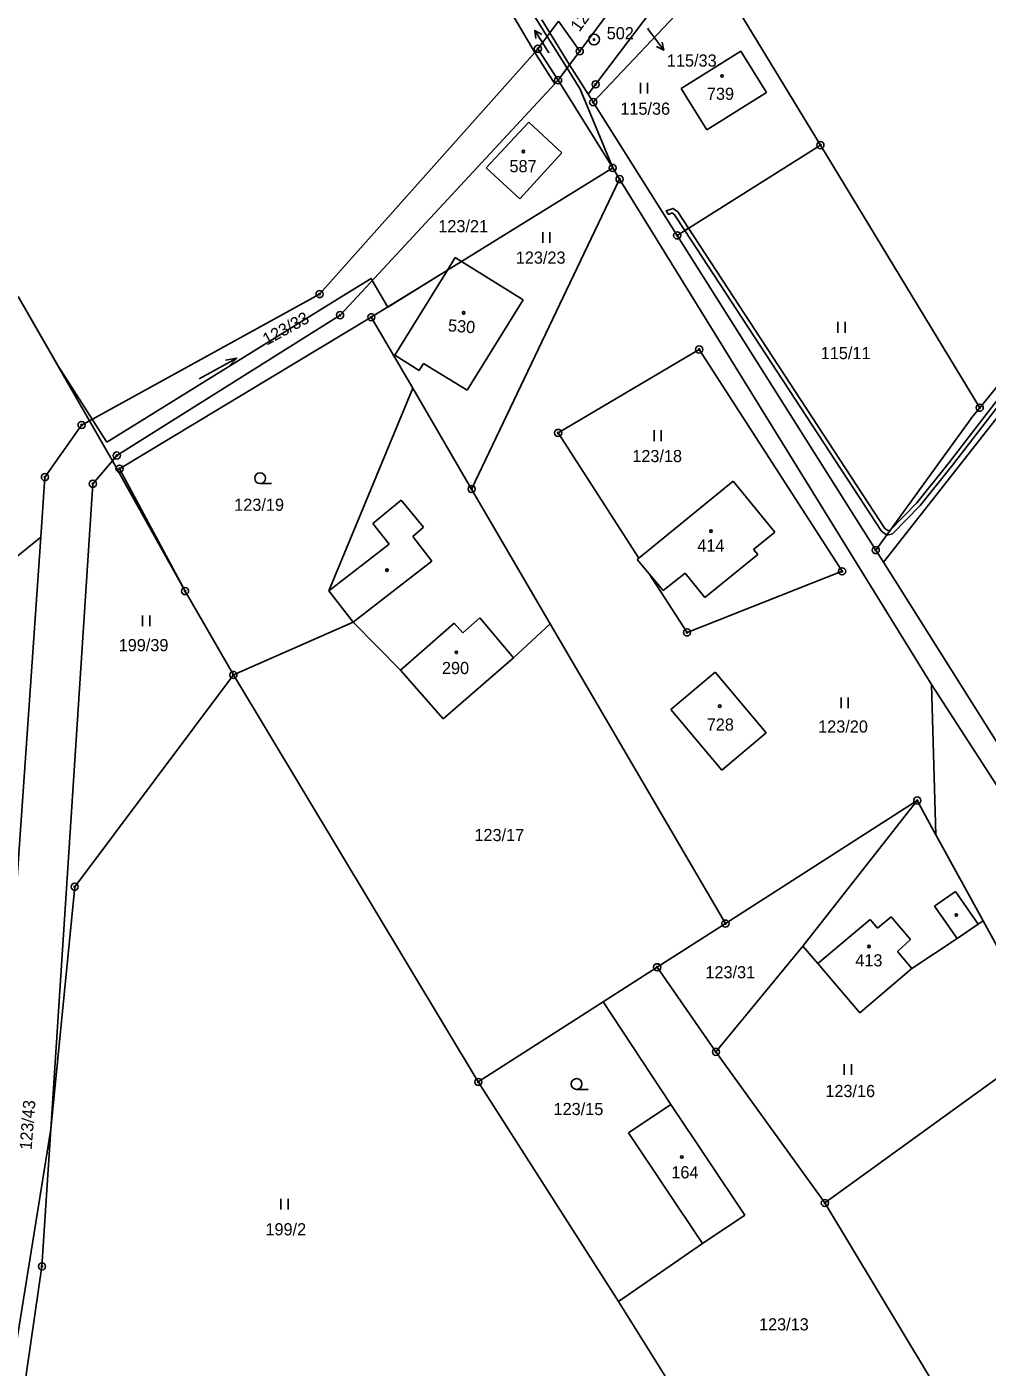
# Model space of a CAD drawing. Extents: x -445050 to -440454, y -1134563 to -1129741.
# Drawn here: x -442032 to -441897.8, y -1130415.4 to -1130227.9 of the extents above; entities that cross this region are included whole.
import ezdxf

# ---------------------------------------------------------------- set-up
doc = ezdxf.new("R2010")
doc.units = 0
for name, color, linetype in [('Vrstva 1', 7, 'Continuous'), ('Vrstva 16', 7, 'Continuous'), ('Vrstva 17', 7, 'Continuous'), ('Vrstva 18', 7, 'Continuous'), ('Vrstva 19', 7, 'Continuous'), ('Vrstva 24', 7, 'Continuous'), ('Vrstva 25', 7, 'Continuous'), ('Vrstva 3', 7, 'Continuous'), ('Vrstva 30', 7, 'Continuous'), ('Vrstva 37', 7, 'Continuous'), ('Vrstva 4', 7, 'Continuous'), ('Vrstva 52', 7, 'Continuous'), ('Vrstva 6', 7, 'Continuous')]:
    doc.layers.add(name, color=color, linetype=linetype)

msp = doc.modelspace()

# ---------------------------------------------------------------- linework, layer by layer
at = {"layer": 'Vrstva 1'}
for p, q in [((-441935.72, -1130220.33), (-441952.82, -1130238.48)), ((-441921.07, -1130244.48), (-441935.72, -1130220.33)), ((-441940.53, -1130236.54), (-441932.18, -1130231.35)), ((-441932.18, -1130231.35), (-441928.58, -1130237.14)), ((-441936.93, -1130242.33), (-441940.53, -1130236.54)), ((-441953.52, -1130237.36), (-441952.82, -1130238.48)), ((-441928.58, -1130237.14), (-441936.93, -1130242.33)), ((-441952.82, -1130238.48), (-441941.08, -1130257.1)), ((-441941.08, -1130257.1), (-441921.07, -1130244.48)), ((-441898.8, -1130281.2), (-441921.07, -1130244.48)), ((-441941.08, -1130257.1), (-441913.33, -1130301.11)), ((-441899.75, -1130282.37), (-441898.8, -1130281.2)), ((-441913.33, -1130301.11), (-441899.75, -1130282.37)), ((-441935.79, -1130318.18), (-441941.98, -1130323.38)), ((-441928.66, -1130326.67), (-441935.79, -1130318.18)), ((-441941.98, -1130323.38), (-441934.85, -1130331.87)), ((-441934.85, -1130331.87), (-441928.66, -1130326.67))]:
    msp.add_line(p, q, dxfattribs=at)
for points in [[(-441980.69, -1130198.01), (-441960.97, -1130231.52)], [(-441940.57, -1130212.36), (-441954.7, -1130231.35)], [(-441937.93, -1130216.69), (-441952.48, -1130235.98)], [(-441960.01, -1130226.95), (-441958.88, -1130228.78)], [(-441958.88, -1130228.78), (-441957.66, -1130227.15)], [(-441960.55, -1130231), (-441958.88, -1130228.78)], [(-441991.06, -1130265.31), (-441960.97, -1130231.52)], [(-441960.97, -1130231.52), (-441960.55, -1130231)], [(-441958.19, -1130235.92), (-441960.97, -1130231.52)], [(-441956.12, -1130233.25), (-441954.7, -1130231.35)], [(-441957.73, -1130235.4), (-441956.12, -1130233.25)], [(-441956.12, -1130233.25), (-441953.52, -1130237.36)], [(-441988.2, -1130268.26), (-441958.19, -1130235.92)], [(-441957.73, -1130235.4), (-441958.19, -1130235.92)], [(-441957.73, -1130235.4), (-441950.1, -1130247.67)], [(-441952.48, -1130235.98), (-441953.52, -1130237.36)], [(-441961.83, -1130241.28), (-441967.8, -1130247.64)], [(-441961.83, -1130241.28), (-441957.2, -1130245.56)], [(-441866.34, -1130241.16), (-441898.8, -1130281.2)], [(-441957.2, -1130245.56), (-441963.09, -1130251.98)], [(-441950.1, -1130247.67), (-441971.23, -1130260.75)], [(-441967.8, -1130247.64), (-441963.09, -1130251.98)], [(-441950.1, -1130247.67), (-441949.13, -1130249.24)], [(-441969.81, -1130292.57), (-441949.13, -1130249.24)], [(-441949.13, -1130249.24), (-441905.53, -1130319.9)], [(-441972.09, -1130260.21), (-441973.17, -1130261.95)], [(-441972.09, -1130260.21), (-441971.23, -1130260.75)], [(-441971.23, -1130260.75), (-441962.61, -1130266.11)], [(-441973.17, -1130261.95), (-441983.83, -1130268.55)], [(-441973.17, -1130261.95), (-441980.55, -1130273.85)], [(-442033.18, -1130265.67), (-442023.23, -1130283.02)], [(-442023.23, -1130283.02), (-441991.06, -1130265.31)], [(-441962.61, -1130266.11), (-441970.45, -1130278.73)], [(-441988.2, -1130268.26), (-442019.41, -1130287.89)], [(-441983.83, -1130268.55), (-442019.02, -1130289.73)], [(-441983.83, -1130268.55), (-441978.05, -1130278.46)], [(-441977.14, -1130275.98), (-441980.55, -1130273.85)], [(-441938.01, -1130273.06), (-441957.72, -1130284.73)], [(-441918.03, -1130304.08), (-441938.01, -1130273.06)], [(-441912.26, -1130302.81), (-441889.51, -1130273.85)], [(-441976.54, -1130275), (-441977.14, -1130275.98)], [(-441970.45, -1130278.73), (-441976.54, -1130275)], [(-441978.05, -1130278.46), (-441989.78, -1130306.82)], [(-441978.05, -1130278.46), (-441969.81, -1130292.57)], [(-442024.32, -1130283.62), (-442023.23, -1130283.02)], [(-442020.01, -1130288.63), (-442023.23, -1130283.02)], [(-442029.45, -1130290.9), (-442024.32, -1130283.62)], [(-441957.72, -1130284.73), (-441946.42, -1130302.23)], [(-442022.75, -1130291.83), (-442020.01, -1130288.63)], [(-442019.41, -1130287.89), (-442020.01, -1130288.63)], [(-442020.01, -1130288.63), (-442009.86, -1130306.84)], [(-442019.02, -1130289.73), (-442009.86, -1130306.84)], [(-442029.45, -1130290.9), (-442030.04, -1130299.3)], [(-442028.61, -1130382.07), (-442022.75, -1130291.83)], [(-441969.81, -1130292.57), (-441958.82, -1130311.4)], [(-441946.42, -1130302.23), (-441933.26, -1130291.48)], [(-441933.26, -1130291.48), (-441927.43, -1130298.62)], [(-442030.04, -1130299.3), (-442048.47, -1130314.21)], [(-442030.04, -1130299.3), (-442037.16, -1130401.29)], [(-441927.43, -1130298.62), (-441930.4, -1130301.04)], [(-441929.82, -1130301.74), (-441937.23, -1130307.72)], [(-441930.4, -1130301.04), (-441929.82, -1130301.74)], [(-441913.33, -1130301.11), (-441912.26, -1130302.81)], [(-441946.67, -1130302.43), (-441946.42, -1130302.23)], [(-441945.01, -1130304.42), (-441946.67, -1130302.43)], [(-441912.26, -1130302.81), (-441893.22, -1130333)], [(-441943.03, -1130306.78), (-441945.01, -1130304.42)], [(-441945.01, -1130304.42), (-441939.71, -1130312.62)], [(-441939.96, -1130304.36), (-441943.03, -1130306.78)], [(-441937.23, -1130307.72), (-441939.96, -1130304.36)], [(-441939.71, -1130312.62), (-441918.03, -1130304.08)], [(-442009.86, -1130306.84), (-442003.11, -1130318.57)], [(-441986.37, -1130311.21), (-441989.78, -1130306.82)], [(-441986.37, -1130311.21), (-442003.11, -1130318.57)], [(-441986.37, -1130311.21), (-441979.75, -1130317.89)], [(-441958.82, -1130311.4), (-441963.96, -1130316.16)], [(-441958.82, -1130311.4), (-441934.34, -1130353.34)], [(-441963.96, -1130316.16), (-441973.8, -1130324.73)], [(-442003.11, -1130318.57), (-442025.29, -1130348.19)], [(-442003.11, -1130318.57), (-441968.88, -1130375.49)], [(-441973.8, -1130324.73), (-441979.75, -1130317.89)], [(-441905.53, -1130319.9), (-441904.91, -1130340.92)], [(-441905.53, -1130319.9), (-441878.05, -1130362.44)], [(-441934.34, -1130353.34), (-441907.53, -1130336.13)], [(-441907.53, -1130336.13), (-441923.5, -1130356.51)], [(-441907.53, -1130336.13), (-441904.91, -1130340.92)], [(-441904.91, -1130340.92), (-441898.33, -1130352.96)], [(-442025.29, -1130348.19), (-442028.61, -1130382.07)], [(-441943.88, -1130359.45), (-441934.34, -1130353.34)], [(-441901.97, -1130355.41), (-441899.03, -1130353.43)], [(-441899.03, -1130353.43), (-441898.33, -1130352.96)], [(-441898.33, -1130352.96), (-441889.14, -1130369.75)], [(-441901.97, -1130355.41), (-441908.28, -1130359.64)], [(-441935.66, -1130371.28), (-441923.5, -1130356.51)], [(-441921.42, -1130358.9), (-441923.5, -1130356.51)], [(-441951.41, -1130364.28), (-441943.88, -1130359.45)], [(-441935.66, -1130371.28), (-441943.88, -1130359.45)], [(-441915.57, -1130365.81), (-441921.42, -1130358.9)], [(-441915.57, -1130365.81), (-441908.28, -1130359.64)], [(-441968.88, -1130375.49), (-441951.41, -1130364.28)], [(-441941.98, -1130378.66), (-441951.41, -1130364.28)], [(-441920.44, -1130392.41), (-441935.66, -1130371.28)], [(-441920.44, -1130392.41), (-441889.14, -1130369.75)], [(-441949.27, -1130406.2), (-441968.88, -1130375.49)], [(-441941.98, -1130378.66), (-441947.88, -1130382.61)], [(-441931.63, -1130394.12), (-441941.98, -1130378.66)], [(-442029.86, -1130401.29), (-442028.61, -1130382.07)], [(-441947.88, -1130382.61), (-441937.53, -1130398.07)], [(-441920.44, -1130392.41), (-441895.06, -1130434.63)], [(-441937.53, -1130398.07), (-441931.63, -1130394.12)], [(-441937.53, -1130398.07), (-441949.27, -1130406.2)], [(-442029.86, -1130401.29), (-442032.93, -1130422.24)], [(-441949.27, -1130406.2), (-441942.78, -1130416.63)]]:
    msp.add_lwpolyline(points, dxfattribs=at)
at = {"layer": 'Vrstva 16'}
for p, q in [((-441959.39, -1130230.99), (-441960.96, -1130228.43)), ((-441944.75, -1130228.78), (-441942.97, -1130231.2))]:
    msp.add_line(p, q, dxfattribs=at)
for points in [[(-441960.86, -1130229.55), (-441960.96, -1130228.43), (-441960.01, -1130229.02)], [(-441945.21, -1130228.15), (-441944.75, -1130228.78)], [(-441943.16, -1130230.09), (-441942.97, -1130231.2), (-441943.97, -1130230.69)], [(-441959.03, -1130231.57), (-441959.39, -1130230.99)]]:
    msp.add_lwpolyline(points, dxfattribs=at)
at = {"layer": 'Vrstva 24'}
for centre, radius in [((-441952.7, -1130229.71), 0.75), ((-441960.55, -1130231), 0.5), ((-441960.55, -1130231), 0.1), ((-441954.7, -1130231.35), 0.5), ((-441952.7, -1130229.71), 0.1), ((-441954.7, -1130231.35), 0.1), ((-441957.73, -1130235.4), 0.5), ((-441957.73, -1130235.4), 0.1), ((-441952.48, -1130235.98), 0.5), ((-441952.48, -1130235.98), 0.1), ((-441952.82, -1130238.48), 0.5), ((-441952.82, -1130238.48), 0.1), ((-441921.07, -1130244.48), 0.5), ((-441921.07, -1130244.48), 0.1), ((-441950.1, -1130247.67), 0.5), ((-441950.1, -1130247.67), 0.1), ((-441949.13, -1130249.24), 0.5), ((-441949.13, -1130249.24), 0.1), ((-441941.08, -1130257.1), 0.5), ((-441941.08, -1130257.1), 0.1), ((-441991.06, -1130265.31), 0.5), ((-441991.06, -1130265.31), 0.1), ((-441988.2, -1130268.26), 0.5), ((-441988.2, -1130268.26), 0.1), ((-441983.83, -1130268.55), 0.5), ((-441983.83, -1130268.55), 0.1), ((-441938.01, -1130273.06), 0.5), ((-441938.01, -1130273.06), 0.1), ((-441898.8, -1130281.2), 0.5), ((-441898.8, -1130281.2), 0.1), ((-442024.32, -1130283.62), 0.5), ((-442024.32, -1130283.62), 0.1), ((-441957.72, -1130284.73), 0.5), ((-441957.72, -1130284.73), 0.1), ((-442019.41, -1130287.89), 0.5), ((-442019.41, -1130287.89), 0.1), ((-442029.45, -1130290.9), 0.5), ((-442029.45, -1130290.9), 0.1), ((-442019.02, -1130289.73), 0.5), ((-442019.02, -1130289.73), 0.1), ((-442022.75, -1130291.83), 0.5), ((-442022.75, -1130291.83), 0.1), ((-441969.81, -1130292.57), 0.5), ((-441969.81, -1130292.57), 0.1), ((-441913.33, -1130301.11), 0.5), ((-441913.33, -1130301.11), 0.1), ((-441918.03, -1130304.08), 0.5), ((-441918.03, -1130304.08), 0.1), ((-442009.86, -1130306.84), 0.5), ((-442009.86, -1130306.84), 0.1), ((-441939.71, -1130312.62), 0.5), ((-441939.71, -1130312.62), 0.1), ((-442003.11, -1130318.57), 0.5), ((-442003.11, -1130318.57), 0.1), ((-441907.53, -1130336.13), 0.5), ((-441907.53, -1130336.13), 0.1), ((-442025.29, -1130348.19), 0.5), ((-442025.29, -1130348.19), 0.1), ((-441934.34, -1130353.34), 0.5), ((-441934.34, -1130353.34), 0.1), ((-441943.88, -1130359.45), 0.5), ((-441943.88, -1130359.45), 0.1), ((-441935.66, -1130371.28), 0.5), ((-441935.66, -1130371.28), 0.1), ((-441968.88, -1130375.49), 0.5), ((-441968.88, -1130375.49), 0.1), ((-441920.44, -1130392.41), 0.5), ((-441920.44, -1130392.41), 0.1), ((-442029.86, -1130401.29), 0.5), ((-442029.86, -1130401.29), 0.1)]:
    msp.add_circle(centre, radius, dxfattribs=at)
at = {"layer": 'Vrstva 25'}
for p, q in [((-441946.23, -1130237.27), (-441946.23, -1130235.77)), ((-441945.23, -1130237.27), (-441945.23, -1130235.77)), ((-441959.88, -1130258.16), (-441959.88, -1130256.66)), ((-441958.88, -1130258.16), (-441958.88, -1130256.66)), ((-441918.62, -1130270.71), (-441918.62, -1130269.21)), ((-441917.62, -1130270.71), (-441917.62, -1130269.21)), ((-441944.32, -1130285.86), (-441944.32, -1130284.36)), ((-441943.32, -1130285.86), (-441943.32, -1130284.36)), ((-441999.38, -1130291.81), (-441997.78, -1130291.81)), ((-442015.8, -1130311.77), (-442015.8, -1130310.27)), ((-442014.8, -1130311.77), (-442014.8, -1130310.27)), ((-441918.17, -1130323.23), (-441918.17, -1130321.73)), ((-441917.17, -1130323.23), (-441917.17, -1130321.73)), ((-441917.73, -1130374.5), (-441917.73, -1130373)), ((-441916.73, -1130374.5), (-441916.73, -1130373)), ((-441955.14, -1130376.52), (-441953.54, -1130376.52)), ((-441996.46, -1130393.33), (-441996.46, -1130391.83)), ((-441995.46, -1130393.33), (-441995.46, -1130391.83))]:
    msp.add_line(p, q, dxfattribs=at)
for points in [[(-442007.9, -1130277.15), (-442002.64, -1130274.25), (-442004.2, -1130274.54)], [(-442002.64, -1130274.25), (-442003.72, -1130275.41)]]:
    msp.add_lwpolyline(points, dxfattribs=at)
for centre, radius in [((-441934.81, -1130234.82), 0.175), ((-441962.58, -1130245.37), 0.175), ((-441970.93, -1130267.93), 0.175), ((-441999.38, -1130291.06), 0.75), ((-441936.35, -1130298.47), 0.175), ((-441981.65, -1130303.92), 0.175), ((-441971.94, -1130315.4), 0.175), ((-441935.13, -1130322.93), 0.175), ((-441902.07, -1130352.14), 0.175), ((-441914.28, -1130356.55), 0.175), ((-441955.14, -1130375.77), 0.75), ((-441940.44, -1130385.97), 0.175)]:
    msp.add_circle(centre, radius, dxfattribs=at)
at = {"layer": 'Vrstva 3'}
for points in [[(-441940.53, -1130236.54), (-441932.18, -1130231.35)], [(-441932.18, -1130231.35), (-441928.58, -1130237.14)], [(-441936.93, -1130242.33), (-441940.53, -1130236.54)], [(-441928.58, -1130237.14), (-441936.93, -1130242.33)], [(-441961.83, -1130241.28), (-441967.8, -1130247.64)], [(-441961.83, -1130241.28), (-441957.2, -1130245.56)], [(-441957.2, -1130245.56), (-441963.09, -1130251.98)], [(-441967.8, -1130247.64), (-441963.09, -1130251.98)], [(-441972.09, -1130260.21), (-441973.17, -1130261.95)], [(-441972.09, -1130260.21), (-441971.23, -1130260.75)], [(-441971.23, -1130260.75), (-441962.61, -1130266.11)], [(-441973.17, -1130261.95), (-441980.55, -1130273.85)], [(-441962.61, -1130266.11), (-441970.45, -1130278.73)], [(-441977.14, -1130275.98), (-441980.55, -1130273.85)], [(-441976.54, -1130275), (-441977.14, -1130275.98)], [(-441970.45, -1130278.73), (-441976.54, -1130275)], [(-441946.42, -1130302.23), (-441933.26, -1130291.48)], [(-441933.26, -1130291.48), (-441927.43, -1130298.62)], [(-441927.43, -1130298.62), (-441930.4, -1130301.04)], [(-441929.82, -1130301.74), (-441937.23, -1130307.72)], [(-441930.4, -1130301.04), (-441929.82, -1130301.74)], [(-441946.67, -1130302.43), (-441946.42, -1130302.23)], [(-441945.01, -1130304.42), (-441946.67, -1130302.43)], [(-441943.03, -1130306.78), (-441945.01, -1130304.42)], [(-441939.96, -1130304.36), (-441943.03, -1130306.78)], [(-441937.23, -1130307.72), (-441939.96, -1130304.36)], [(-441979.75, -1130317.89), (-441972.24, -1130311.35)], [(-441972.24, -1130311.35), (-441971.06, -1130312.7)], [(-441971.06, -1130312.7), (-441968.65, -1130310.58)], [(-441968.65, -1130310.58), (-441963.96, -1130316.16)], [(-441963.96, -1130316.16), (-441973.8, -1130324.73)], [(-441973.8, -1130324.73), (-441979.75, -1130317.89)], [(-441935.79, -1130318.18), (-441941.98, -1130323.38)], [(-441928.66, -1130326.67), (-441935.79, -1130318.18)], [(-441941.98, -1130323.38), (-441934.85, -1130331.87)], [(-441934.85, -1130331.87), (-441928.66, -1130326.67)], [(-441911.18, -1130352.38), (-441913.07, -1130354)], [(-441908.46, -1130355.56), (-441911.18, -1130352.38)], [(-441914.11, -1130352.79), (-441921.42, -1130358.9)], [(-441913.07, -1130354), (-441914.11, -1130352.79)], [(-441910.29, -1130357.26), (-441908.46, -1130355.56)], [(-441908.28, -1130359.64), (-441910.29, -1130357.26)], [(-441915.57, -1130365.81), (-441921.42, -1130358.9)], [(-441915.57, -1130365.81), (-441908.28, -1130359.64)], [(-441941.98, -1130378.66), (-441947.88, -1130382.61)], [(-441931.63, -1130394.12), (-441941.98, -1130378.66)], [(-441947.88, -1130382.61), (-441937.53, -1130398.07)], [(-441937.53, -1130398.07), (-441931.63, -1130394.12)]]:
    msp.add_lwpolyline(points, dxfattribs=at)
at = {"layer": 'Vrstva 30'}
for points in [[(-441859.56, -1130235.71), (-441860.14, -1130235.65), (-441861.1, -1130235.75), (-441875, -1130253.42), (-441902.61, -1130289.22), (-441907.13, -1130294.87), (-441911.01, -1130298.84), (-441911.8, -1130299), (-441911.32, -1130298.34)], [(-441911.32, -1130298.34), (-441907.59, -1130294.49), (-441903.09, -1130288.85), (-441875.48, -1130253.06), (-441861.42, -1130235.19), (-441860.14, -1130235.05), (-441859.16, -1130235.2), (-441859.56, -1130235.71)], [(-441940.02, -1130256.43), (-441941.45, -1130254.21), (-441941.77, -1130253.97), (-441942.28, -1130254.18), (-441942.6, -1130253.66), (-441941.63, -1130253.33), (-441941.01, -1130253.79), (-441939.51, -1130256.11), (-441940.02, -1130256.43)], [(-441911.8, -1130299), (-441912.53, -1130298.47), (-441940.02, -1130256.43), (-441939.51, -1130256.11), (-441912.07, -1130298.09), (-441911.66, -1130298.39), (-441911.32, -1130298.34), (-441911.8, -1130299)]]:
    msp.add_lwpolyline(points, dxfattribs=at)
at = {"layer": 'Vrstva 37'}
for centre in [(-441934.81, -1130234.82), (-441962.58, -1130245.37), (-441970.93, -1130267.93), (-441936.35, -1130298.47), (-441971.94, -1130315.4), (-441935.13, -1130322.93), (-441914.28, -1130356.55), (-441940.44, -1130385.97)]:
    msp.add_circle(centre, 0.175, dxfattribs=at)
at = {"layer": 'Vrstva 4'}
for points in [[(-441954.7, -1130231.35), (-441957.66, -1130227.15)], [(-441957.73, -1130235.4), (-441960.55, -1130231)], [(-441983.61, -1130297.37), (-441979.65, -1130294.12)], [(-441979.65, -1130294.12), (-441976.52, -1130297.9)], [(-441981.36, -1130300.27), (-441983.61, -1130297.37)], [(-441976.52, -1130297.9), (-441978.04, -1130299.2)], [(-441989.78, -1130306.82), (-441981.36, -1130300.27)], [(-441978.04, -1130299.2), (-441975.36, -1130302.65)], [(-441975.36, -1130302.65), (-441986.37, -1130311.21)], [(-441979.75, -1130317.89), (-441972.24, -1130311.35)], [(-441972.24, -1130311.35), (-441971.06, -1130312.7)], [(-441971.06, -1130312.7), (-441968.65, -1130310.58)], [(-441968.65, -1130310.58), (-441963.96, -1130316.16)], [(-441905.11, -1130350.89), (-441902.19, -1130348.87)], [(-441902.19, -1130348.87), (-441899.03, -1130353.43)], [(-441911.18, -1130352.38), (-441913.07, -1130354)], [(-441908.46, -1130355.56), (-441911.18, -1130352.38)], [(-441901.97, -1130355.41), (-441905.11, -1130350.89)], [(-441914.11, -1130352.79), (-441921.42, -1130358.9)], [(-441913.07, -1130354), (-441914.11, -1130352.79)], [(-441910.29, -1130357.26), (-441908.46, -1130355.56)], [(-441908.28, -1130359.64), (-441910.29, -1130357.26)]]:
    msp.add_lwpolyline(points, dxfattribs=at)
at = {"layer": 'Vrstva 52'}
for points in [[(-442020.82, -1130286.01), (-441987.93, -1130265.66), (-441983.86, -1130263.14), (-441983.7, -1130263.41), (-441981.52, -1130267.12), (-441973.17, -1130261.95), (-441971.23, -1130260.75), (-441950.1, -1130247.67), (-441954.62, -1130236.67), (-441956.47, -1130233.71), (-441959.25, -1130229.27), (-441979.49, -1130196.91)], [(-442033.18, -1130265.67), (-442027.66, -1130275.3), (-442022.86, -1130282.82), (-442021.73, -1130284.58), (-442020.82, -1130286.01)]]:
    msp.add_lwpolyline(points, dxfattribs=at)
at = {"layer": 'Vrstva 6'}
for points in [[(-441956.12, -1130233.25), (-441958.88, -1130228.78)], [(-442035.38, -1130424.12), (-442028.61, -1130382.07)]]:
    msp.add_lwpolyline(points, dxfattribs=at)

# ---------------------------------------------------------------- texts
at = {"layer": 'Vrstva 16'}
msp.add_text('115/33', height=1.7, dxfattribs=at).set_placement((-441942.52, -1130233.5))
at = {"layer": 'Vrstva 17'}
msp.add_text('502', height=1.7, dxfattribs=at).set_placement((-441950.93, -1130229.68))
at = {"layer": 'Vrstva 18'}
for s, rotation, p in [('123/34', 54.1624, (-441954.76, -1130228.75)), ('123/33', 28.7964, (-441998.44, -1130272.53)), ('123/43', 85.5756, (-442031.31, -1130385.03))]:
    msp.add_text(s, height=1.7, rotation=rotation, dxfattribs=at).set_placement(p)
for s, height, p in [('115/33', 0.1, (-441945.21, -1130228.15)), ('123/49', 0.1, (-441959.24, -1130231.57)), ('115/36', 1.7, (-441949.03, -1130240.23)), ('123/21', 1.7, (-441974.47, -1130256.66)), ('123/23', 1.7, (-441963.64, -1130261.06)), ('115/11', 1.7, (-441921.02, -1130274.41)), ('123/18', 1.7, (-441947.36, -1130288.81)), ('123/19', 1.7, (-442002.99, -1130295.62)), ('199/39', 1.7, (-442019.14, -1130315.25)), ('123/20', 1.7, (-441921.38, -1130326.63)), ('123/17', 1.7, (-441969.42, -1130341.81)), ('123/31', 1.7, (-441937.14, -1130360.99)), ('123/16', 1.7, (-441920.38, -1130377.6)), ('123/15', 1.7, (-441958.36, -1130380.12)), ('199/2', 1.7, (-441998.63, -1130396.94)), ('123/13', 1.7, (-441929.65, -1130410.23))]:
    msp.add_text(s, height=height, dxfattribs=at).set_placement(p)
at = {"layer": 'Vrstva 19'}
for s, p in [('739', (-441936.93, -1130238.15)), ('587', (-441964.52, -1130248.27)), ('414', (-441938.27, -1130301.32)), ('290', (-441973.96, -1130318.45)), ('728', (-441936.95, -1130326.36)), ('413', (-441916.19, -1130359.33)), ('164', (-441941.9, -1130388.97))]:
    msp.add_text(s, height=1.7, dxfattribs=at).set_placement(p)
msp.add_text('530', height=1.7, rotation=355.4464, dxfattribs=at).set_placement((-441973.17, -1130270.51))

doc.saveas('drawing.dxf')
